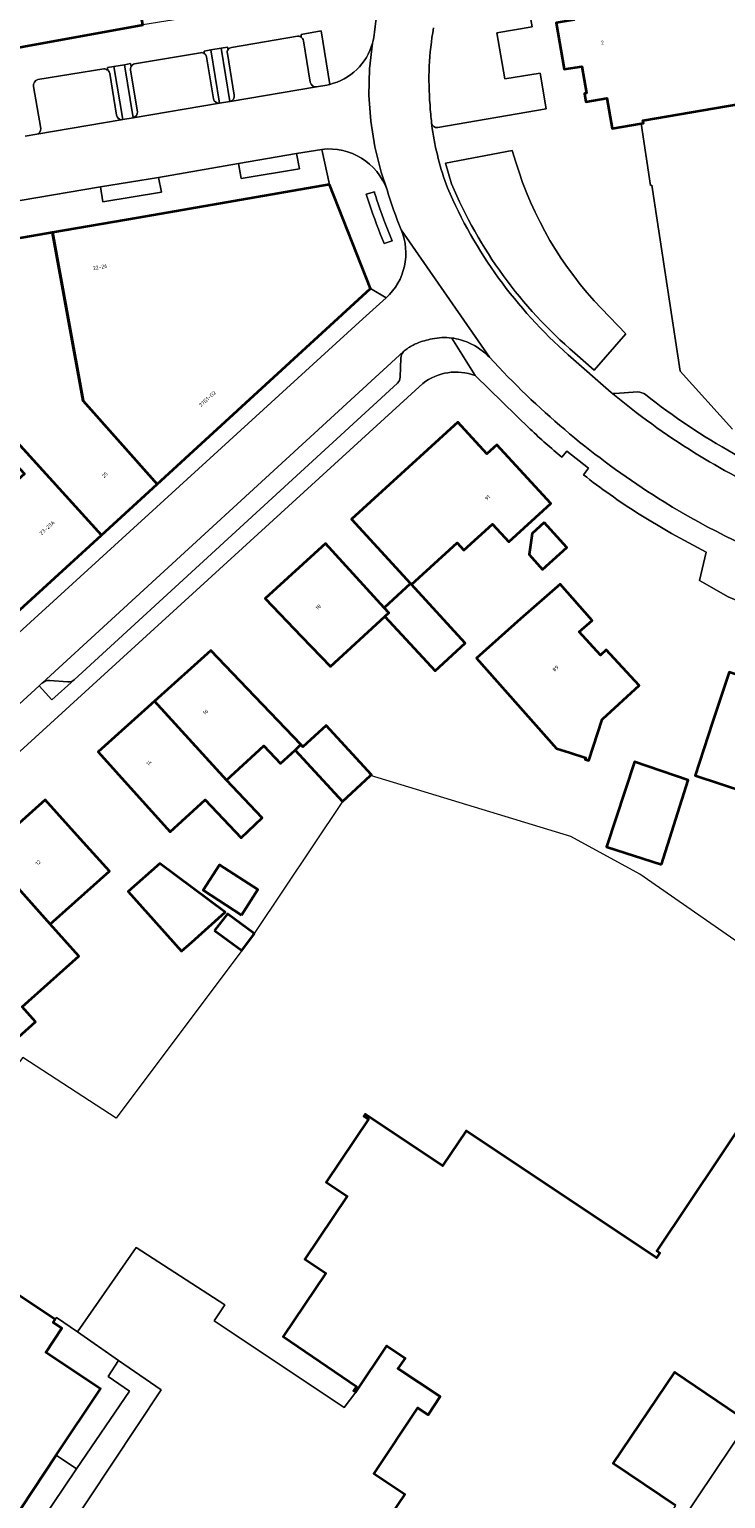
# Model space of a CAD drawing. Header units: metres. Extents: x 197700 to 204338, y 317132 to 325229.
# Tile 338 of 656: x 199942 to 200008, y 319848 to 319987. Entities that reach past the tile are written whole.
import ezdxf
from ezdxf.enums import TextEntityAlignment as Align

# ---------------------------------------------------------------- set-up
doc = ezdxf.new("R2010")
doc.units = ezdxf.units.M
for name, color, linetype, lineweight in [('B-WE-GR-BEPLANTING_CULTUUR_BODEMBEDEKKER-GV', 90, 'Continuous', 18), ('B-WE-GR-BEPLANTING_CULTUUR_HEESTERS-GV', 90, 'Continuous', 18), ('B-WE-IE-TERREINAFSCHEIDING_KUNSTMATIG_HEKWERK-G', 20, 'IE-TERREINAFSCHEIDING-KUNSTMATIG', 18), ('B-WE-OG-BEBOUWING-GV', 7, 'Continuous', 35), ('B-WE-OG-BEBOUWING-T18', 10, 'Continuous', 18), ('B-WE-OG-TERREIN_ERF-GV', 7, 'Continuous', 18), ('B-WE-VH-VERHARDING_OPEN-GV', 252, 'Continuous', 18), ('B-WE-VH-VERHARDING_STRAATBAKSTEEN-GV', 252, 'Continuous', 18), ('B-WE-VH-VERHARDING_TEGEL-GV', 252, 'Continuous', 18)]:
    doc.layers.add(name, color=color, linetype=linetype, lineweight=lineweight)
doc.styles.add('NLCS-ISO-M200-T18', font='NLCS-ISO.ttf', dxfattribs={"height": 0.36})
doc.linetypes.add('IE-TERREINAFSCHEIDING-KUNSTMATIG', pattern='A,4,[82,NLCS.SHX,S=0.75,R=90,X=0,Y=0],4,-2', length=10)

msp = doc.modelspace()

# ---------------------------------------------------------------- linework, layer by layer
at = {"layer": 'B-WE-GR-BEPLANTING_CULTUUR_BODEMBEDEKKER-GV'}
for points in [[(199943.524, 319925.223), (199943.478, 319925.183), (199943.434, 319925.14), (199943.187, 319924.914), (199944.398, 319923.594), (199946.511, 319925.504)], [(199945.935, 319925.319), (199944.179, 319925.439)]]:
    msp.add_lwpolyline(points, dxfattribs=at)
for points in [[(199944.179, 319925.439, 0.1820141), (199943.524, 319925.223)], [(199946.511, 319925.504, -0.2054773), (199945.935, 319925.319)]]:
    msp.add_lwpolyline(points, format="xyb", dxfattribs=at)
at = {"layer": 'B-WE-GR-BEPLANTING_CULTUUR_HEESTERS-GV'}
for points in [[(199969.515, 319981.814), (199970.499, 319981.992), (199970.638, 319982.02), (199970.774, 319982.051), (199969.959, 319987.136), (199968.067, 319986.773), (199968.054, 319986.547)], [(199968.276, 319986.201), (199968.935, 319982.261)], [(199975.032, 319971.753), (199975.012, 319971.84), (199974.237, 319971.61)], [(199975.575, 319967.847), (199975.95, 319966.928), (199976.708, 319967.179), (199976.023, 319968.945)]]:
    msp.add_lwpolyline(points, dxfattribs=at)
for points in [[(199968.054, 319986.547, -0.2078344), (199968.276, 319986.201)], [(199968.935, 319982.261, 0.4004158), (199969.515, 319981.814)], [(199974.237, 319971.61, 0.0168604), (199975.575, 319967.847)], [(199976.023, 319968.945, -0.0154055), (199975.032, 319971.753)]]:
    msp.add_lwpolyline(points, format="xyb", dxfattribs=at)
for points in [[(199960.468, 319985.487), (199959.485, 319985.322), (199960.332, 319980.27), (199961.302, 319980.421)], [(199951.296, 319983.92), (199950.279, 319983.747), (199951.127, 319978.703), (199952.119, 319978.872)], [(199962.109, 319974.53), (199962.372, 319973.113), (199967.898, 319974.033), (199967.638, 319975.472)], [(199949.029, 319972.324), (199949.246, 319970.881), (199954.798, 319971.821), (199954.531, 319973.217)]]:
    msp.add_lwpolyline(points, close=True, dxfattribs=at)
at = {"layer": 'B-WE-IE-TERREINAFSCHEIDING_KUNSTMATIG_HEKWERK-G'}
for points in [[(200041.704, 319823.036), (200060.496, 319849.412), (200049.758, 319864.27), (200053.177, 319869.595), (200023.016, 319891.19), (200000.223, 319907.052), (199993.666, 319910.631), (199974.643, 319916.404)], [(199971.981, 319913.957), (199963.61, 319901.395)], [(199962.423, 319899.784), (199950.517, 319883.861), (199941.641, 319889.642), (199920.176, 319862.091), (199918.337, 319859.774)]]:
    msp.add_lwpolyline(points, dxfattribs=at)
at = {"layer": 'B-WE-OG-BEBOUWING-GV'}
for points in [[(199918.667, 320003.388), (199918.575, 320003.096), (199917.73, 320000.406), (199912.96, 320001.903), (199906.584, 319981.578), (199908.175, 319979.533), (199953.056, 319987.714), (199950.671, 320000.747), (199950.231, 320000.666), (199924.25, 319995.941), (199924.083, 319997.281), (199924.685, 319997.405), (199925.807, 320001.272), (199920.832, 320002.96), (199920.771, 320002.758)], [(199954.39, 319944.069), (199974.648, 319962.655), (199970.763, 319972.556), (199952.609, 319969.389), (199944.462, 319967.977), (199947.374, 319952.001)], [(199944.462, 319967.977), (199936.619, 319966.618), (199938.664, 319955.194), (199939.426, 319950.649), (199938.912, 319950.473), (199949.113, 319939.227), (199954.39, 319944.069), (199947.374, 319952.001)], [(199941.012, 319931.832), (199943.579, 319934.176), (199949.113, 319939.227), (199938.912, 319950.473), (199935.559, 319949.141), (199938.781, 319945.638), (199940.133, 319946.88), (199941.808, 319945.06), (199940.456, 319943.818), (199938.097, 319941.648), (199932.34, 319947.904), (199931.811, 319947.813), (199927.762, 319946.205), (199927.942, 319946.067), (199934.983, 319938.356), (199934.934, 319938.311)], [(199978.443, 319934.659), (199978.544, 319934.549), (199982.877, 319938.514), (199983.521, 319937.81), (199986.232, 319940.291), (199987.779, 319938.601), (199991.757, 319942.24), (199986.649, 319947.825), (199985.694, 319946.949), (199982.933, 319949.984), (199972.857, 319940.763)], [(199991.127, 319940.435), (199989.982, 319939.399), (199989.702, 319937.408), (199990.983, 319935.991), (199993.273, 319938.062)], [(199975.939, 319932.352), (199970.381, 319938.449), (199964.66, 319933.234), (199968.112, 319929.617), (199970.847, 319926.752), (199976.017, 319931.516), (199976.391, 319931.857)], [(199975.939, 319932.352), (199976.391, 319931.857), (199976.017, 319931.516), (199980.78, 319926.347), (199983.648, 319928.972), (199978.544, 319934.549), (199978.443, 319934.659)], [(199996.692, 319921.801), (200000.139, 319924.967), (199997.023, 319928.359), (199996.463, 319927.845), (199994.466, 319930.053), (199995.695, 319931.14), (199992.641, 319934.594), (199988.895, 319931.282), (199984.695, 319927.569), (199992.285, 319918.985), (199993.542, 319918.585), (199995.08, 319918.096), (199995.03, 319917.94), (199995.383, 319917.827), (199996.627, 319921.741)], [(199962.963, 319924.657), (199959.488, 319928.298), (199954.135, 319923.466), (199960.978, 319915.971), (199964.535, 319919.24), (199966.094, 319917.544), (199967.498, 319918.835), (199968.033, 319919.345)], [(200021.349, 319913.91), (200022.553, 319917.585), (200024.111, 319922.343), (200013.469, 319925.83), (200013.118, 319924.75), (200008.69, 319926.216), (200007.119, 319921.469), (200005.449, 319916.423), (200012.764, 319914.013), (200013.574, 319916.472)], [(199954.135, 319923.466), (199948.797, 319918.647), (199952.147, 319914.936), (199955.64, 319911.066), (199958.942, 319914.1), (199962.364, 319910.49), (199964.37, 319912.392), (199960.978, 319915.971)], [(199971.981, 319913.957), (199974.643, 319916.404), (199974.73, 319916.484), (199970.442, 319921.15), (199968.241, 319919.127), (199968.033, 319919.345), (199967.498, 319918.835)], [(200002.252, 319907.975), (200004.801, 319915.986), (199999.693, 319917.712), (199997.043, 319909.631)], [(199947.105, 319910.388), (199943.764, 319914.107), (199938.179, 319909.089), (199944.24, 319902.293), (199949.867, 319907.314)], [(199937.423, 319893.931), (199939.056, 319892.194), (199940.331, 319890.755), (199942.866, 319893.017), (199941.591, 319894.456), (199946.959, 319899.247), (199944.24, 319902.293), (199938.179, 319909.089), (199932.524, 319904.007), (199936.38, 319899.715), (199934.082, 319897.65)], [(199957.685, 319900.591), (199960.867, 319903.431), (199954.638, 319908.055), (199951.656, 319905.393), (199956.715, 319899.726)], [(199962.397, 319903.162), (199963.96, 319905.58), (199960.326, 319907.929), (199958.763, 319905.511)], [(199959.851, 319901.687), (199962.423, 319899.784), (199963.531, 319901.277), (199963.61, 319901.395), (199961.073, 319903.272)], [(199944.715, 319864.747), (199934.118, 319871.824), (199928.105, 319862.821), (199924.774, 319865.047), (199920.106, 319858.159), (199917.301, 319854.02), (199920.867, 319851.603), (199922.249, 319853.693), (199930.233, 319848.31), (199928.075, 319845.11), (199936.509, 319839.422), (199939.305, 319843.567), (199944.83, 319851.867), (199949.013, 319858.151), (199943.829, 319861.613), (199945.368, 319863.918), (199944.533, 319864.475)]]:
    msp.add_lwpolyline(points, close=True, dxfattribs=at)
for points in [[(200012.394, 320003.905), (200005.582, 320002.732), (200006.608, 319996.729), (199997.936, 319995.064), (199997.67, 319995.013), (199997.624, 319995.254), (199994.658, 319994.741), (199995.176, 319991.863), (199993.186, 319991.522), (199993.321, 319990.738), (199993.536, 319990.764), (199993.964, 319988.195), (199992.281, 319987.908), (199993.03, 319983.483), (199994.719, 319983.754), (199995.161, 319981.213), (199994.964, 319981.18), (199995.098, 319980.385), (199997.077, 319980.727), (199997.576, 319977.855), (200000.331, 319978.322), (200000.544, 319978.358), (200000.501, 319978.614), (200015.267, 319981.155)], [(200010.766, 319884.661), (200001.834, 319871.277), (200002.122, 319871.085), (200001.806, 319870.611), (199983.72, 319882.681), (199981.486, 319879.335), (199974.135, 319884.24), (199974.021, 319884.073), (199974.461, 319883.77), (199970.433, 319877.78), (199972.44, 319876.448), (199968.406, 319870.475), (199970.408, 319869.142), (199966.374, 319863.131), (199973.312, 319858.389), (199973.026, 319857.965), (199973.271, 319857.834), (199976.184, 319862.232), (199977.925, 319861.081), (199977.256, 319860.086), (199981.266, 319857.422), (199980.112, 319855.684), (199979.109, 319856.35), (199974.963, 319850.109), (199977.91, 319848.154), (199972.89, 319840.736)], [(200003.586, 319847.075), (199997.664, 319851.08), (200003.529, 319859.752), (200010.499, 319855.038)]]:
    msp.add_lwpolyline(points, dxfattribs=at)
at = {"layer": 'B-WE-OG-TERREIN_ERF-GV'}
for points in [[(200015.267, 319981.155), (200000.501, 319978.614), (200000.544, 319978.358), (200000.331, 319978.322), (200001.209, 319972.454), (200001.363, 319972.474), (200004.042, 319954.83), (200008.995, 319949.312)], [(199989.808, 319949.304), (199984.57, 319954.399)], [(199979.618, 319953.656), (199899.449, 319880.425), (199898.936, 319879.758), (199898.703, 319878.95), (199895.957, 319859.478)], [(199994.853, 319944.975), (199995.343, 319945.61), (199993.297, 319947.227), (199992.796, 319946.641)], [(200041.21, 319923.847), (200028.741, 319926.891), (200017.89, 319929.776), (200013.185, 319931.441), (200008.585, 319933.373), (200005.88, 319934.933), (200006.509, 319937.614), (200003.204, 319939.383), (200000, 319941.327)], [(199934.118, 319871.824), (199944.715, 319864.747), (199944.843, 319864.938), (199946.831, 319863.578), (199952.418, 319871.586), (199960.833, 319866.146), (199959.816, 319864.628), (199972.161, 319856.383), (199973.271, 319857.834), (199973.026, 319857.965), (199973.312, 319858.389), (199966.374, 319863.131), (199970.408, 319869.142), (199968.406, 319870.475), (199972.44, 319876.448), (199970.433, 319877.78), (199974.461, 319883.77), (199974.021, 319884.073), (199974.135, 319884.24), (199981.486, 319879.335), (199983.72, 319882.681), (200001.806, 319870.611), (200002.122, 319871.085), (200001.834, 319871.277), (200010.766, 319884.661)], [(199943.345, 319845.533), (199946.758, 319850.557), (199944.83, 319851.867), (199939.305, 319843.567)]]:
    msp.add_lwpolyline(points, dxfattribs=at)
for points in [[(199984.57, 319954.399, 0.2583417), (199979.618, 319953.656)], [(199992.796, 319946.641, -0.0142966), (199989.808, 319949.304)], [(200000, 319941.327, -0.0225339), (199994.853, 319944.975)]]:
    msp.add_lwpolyline(points, format="xyb", dxfattribs=at)
for points in [[(199968.112, 319929.617), (199964.66, 319933.234), (199970.381, 319938.449), (199975.939, 319932.352), (199978.443, 319934.659), (199972.857, 319940.763), (199982.933, 319949.984), (199985.694, 319946.949), (199986.649, 319947.825), (199991.757, 319942.24), (199987.779, 319938.601), (199986.232, 319940.291), (199983.521, 319937.81), (199982.877, 319938.514), (199978.544, 319934.549), (199983.648, 319928.972), (199980.78, 319926.347), (199976.017, 319931.516), (199970.847, 319926.752)], [(199991.127, 319940.435), (199993.273, 319938.062), (199990.983, 319935.991), (199989.702, 319937.408), (199989.982, 319939.399)], [(199988.895, 319931.282), (199992.641, 319934.594), (199995.695, 319931.14), (199994.466, 319930.053), (199996.463, 319927.845), (199997.023, 319928.359), (200000.139, 319924.967), (199996.692, 319921.801), (199996.627, 319921.741), (199995.383, 319917.827), (199995.03, 319917.94), (199995.08, 319918.096), (199993.542, 319918.585), (199992.285, 319918.985), (199984.695, 319927.569)], [(199954.135, 319923.466), (199959.488, 319928.298), (199962.963, 319924.657), (199968.033, 319919.345), (199968.241, 319919.127), (199970.442, 319921.15), (199974.73, 319916.484), (199974.643, 319916.404), (199971.981, 319913.957), (199967.498, 319918.835), (199966.094, 319917.544), (199964.535, 319919.24), (199960.978, 319915.971), (199964.37, 319912.392), (199962.364, 319910.49), (199958.942, 319914.1), (199955.64, 319911.066), (199952.147, 319914.936), (199948.797, 319918.647)], [(200022.553, 319917.585), (200021.349, 319913.91), (200013.574, 319916.472), (200012.764, 319914.013), (200005.449, 319916.423), (200007.119, 319921.469), (200008.69, 319926.216), (200013.118, 319924.75), (200013.469, 319925.83), (200024.111, 319922.343)], [(200004.801, 319915.986), (200002.252, 319907.975), (199997.043, 319909.631), (199999.693, 319917.712)], [(199944.24, 319902.293), (199946.959, 319899.247), (199941.591, 319894.456), (199942.866, 319893.017), (199940.331, 319890.755), (199939.056, 319892.194), (199937.423, 319893.931), (199934.082, 319897.65), (199936.38, 319899.715), (199932.524, 319904.007), (199938.179, 319909.089), (199943.764, 319914.107), (199947.105, 319910.388), (199949.867, 319907.314)], [(199957.685, 319900.591), (199956.715, 319899.726), (199951.656, 319905.393), (199954.638, 319908.055), (199960.867, 319903.431)], [(199962.397, 319903.162), (199958.763, 319905.511), (199960.326, 319907.929), (199963.96, 319905.58)], [(199962.423, 319899.784), (199959.851, 319901.687), (199961.073, 319903.272), (199963.61, 319901.395), (199963.531, 319901.277)], [(200001.343, 319843.758), (200002.476, 319843.087), (200010.499, 319855.038), (200003.529, 319859.752), (199997.664, 319851.08), (200003.586, 319847.075)]]:
    msp.add_lwpolyline(points, close=True, dxfattribs=at)
at = {"layer": 'B-WE-VH-VERHARDING_OPEN-GV'}
for points in [[(199981.028, 319977.953), (199991.323, 319979.733), (199990.738, 319983.115), (199987.387, 319982.578), (199986.632, 319986.945), (199989.978, 319987.515), (199989.462, 319990.501), (199989.398, 319990.873), (199981.248, 319989.476)], [(199972.89, 319840.736), (199977.91, 319848.154), (199974.963, 319850.109), (199979.109, 319856.35), (199980.112, 319855.684), (199981.266, 319857.422), (199977.256, 319860.086), (199977.925, 319861.081), (199976.184, 319862.232), (199973.271, 319857.834), (199972.161, 319856.383), (199959.816, 319864.628), (199960.833, 319866.146), (199952.418, 319871.586), (199946.831, 319863.578), (199950.739, 319860.865), (199954.776, 319858.062), (199945.551, 319844.133)], [(200010.499, 319855.038), (200002.476, 319843.087), (200001.343, 319843.758), (199994.023, 319832.936), (199996.287, 319831.372), (199994.582, 319828.972), (199990.286, 319831.764), (199988.226, 319828.746), (199990.245, 319827.33), (199987.703, 319823.377), (199988.884, 319822.582), (199989.329, 319817.258), (199989.792, 319817.308), (199998.967, 319818.296), (199998.875, 319819.513), (200014.422, 319821.07)]]:
    msp.add_lwpolyline(points, dxfattribs=at)
for points in [[(199980.63, 319987.413, 0.0652343), (199980.295, 319980.105)], [(199980.295, 319980.105, 0.0160495), (199980.449, 319978.363)], [(199980.449, 319978.363, 0.4137358), (199981.028, 319977.953)]]:
    msp.add_lwpolyline(points, format="xyb", dxfattribs=at)
for points in [[(199950.739, 319860.865), (199946.831, 319863.578), (199944.843, 319864.938), (199944.715, 319864.747), (199944.533, 319864.475), (199945.368, 319863.918), (199943.829, 319861.613), (199949.013, 319858.151), (199944.83, 319851.867), (199946.758, 319850.557), (199951.773, 319857.937), (199949.738, 319859.344)], [(199945.551, 319844.133), (199954.776, 319858.062), (199950.739, 319860.865), (199949.738, 319859.344), (199951.773, 319857.937), (199946.758, 319850.557), (199943.345, 319845.533)]]:
    msp.add_lwpolyline(points, close=True, dxfattribs=at)
at = {"layer": 'B-WE-VH-VERHARDING_STRAATBAKSTEEN-GV'}
for points in [[(199975.729, 319991.149, 0.0268556), (199975.025, 319987.016)], [(199968.054, 319986.547, 0.1790101), (199967.705, 319986.631)], [(199968.276, 319986.201, 0.2078344), (199968.054, 319986.547)], [(199975.025, 319987.016, -0.0474171), (199974.84, 319985.978)], [(199980.295, 319980.105, -0.0652343), (199980.63, 319987.413)], [(199958.877, 319984.982, 0.2032609), (199958.505, 319985.06)], [(199959.077, 319984.668, 0.1981878), (199958.877, 319984.982)], [(199961.137, 319985.374, 0.2290336), (199961.062, 319984.976)], [(199961.455, 319985.559, 0.2046561), (199961.137, 319985.374)], [(199974.84, 319985.978, -0.272388), (199970.774, 319982.051)], [(199949.715, 319983.389, 0.194336), (199949.334, 319983.517)], [(199951.94, 319983.753, 0.1787185), (199951.881, 319983.401)], [(199952.254, 319983.997, 0.1971771), (199951.94, 319983.753)], [(199943.069, 319982.51, 0.3943772), (199942.674, 319981.858)], [(199949.897, 319983.082, 0.1696278), (199949.715, 319983.389)], [(199969.515, 319981.814, -0.4004158), (199968.935, 319982.261)], [(199960.332, 319980.27, -0.3986386), (199959.746, 319980.68)], [(199961.721, 319981.021, -0.3878645), (199961.341, 319980.427)], [(199952.535, 319979.457, -0.3480127), (199952.119, 319978.872)], [(199980.449, 319978.363, -0.0160495), (199980.295, 319980.105)], [(199950.998, 319978.681, -0.3288929), (199950.547, 319979.13)], [(199943.353, 319977.865, -0.3724523), (199942.984, 319977.31)], [(199981.951, 319972.229, -0.0548768), (199980.515, 319977.865)], [(199976.216, 319972.044, 0.3485663), (199970.034, 319975.88)], [(199970.034, 319975.88, -0.3485663), (199976.216, 319972.044)], [(199975.575, 319967.847, -0.0168604), (199974.237, 319971.61)], [(199975.032, 319971.753, 0.0154055), (199976.023, 319968.945)], [(199977.554, 319968.235, -0.0257758), (199976.216, 319972.044)], [(199976.216, 319972.044, 0.0257758), (199977.554, 319968.235)], [(199993.423, 319956.367, -0.1113352), (199981.951, 319972.229)], [(199976.136, 319961.787, 0.3184281), (199977.554, 319968.235)], [(199977.554, 319968.235, -0.3184281), (199976.136, 319961.787)], [(199978.122, 319956.944, -0.04498), (199979.046, 319957.455)], [(199979.046, 319957.455, 0.04498), (199978.122, 319956.944)], [(199979.046, 319957.455, -0.0542062), (199980.508, 319957.882)], [(199980.508, 319957.882, 0.0542062), (199979.046, 319957.455)], [(199980.508, 319957.882, -0.0832714), (199982.358, 319957.964)], [(199982.358, 319957.964, 0.0832714), (199980.508, 319957.882)], [(199982.358, 319957.964, -0.07123), (199983.972, 319957.513)], [(199983.972, 319957.513, 0.07123), (199982.358, 319957.964)], [(199983.972, 319957.513, -0.0896197), (199985.931, 319956.14)], [(199985.931, 319956.14, 0.0896197), (199983.972, 319957.513)], [(199977.521, 319956.04, -0.1901825), (199977.795, 319956.673)], [(199977.795, 319956.673, 0.1901825), (199977.521, 319956.04)], [(199977.214, 319953.682, 0.2045443), (199977.451, 319954.251)], [(199977.451, 319954.251, -0.2045443), (199977.214, 319953.682)], [(199979.618, 319953.656, -0.2583417), (199984.57, 319954.399)], [(200002.509, 319942.404, -0.0632764), (199987.264, 319954.734)], [(199987.264, 319954.734, 0.0632764), (200002.509, 319942.404)], [(200005.396, 319947.074, -0.0339152), (199997.476, 319952.792)], [(199997.85, 319952.679, -0.1711161), (199997.476, 319952.792)], [(199997.476, 319952.792, 0.0339152), (200005.396, 319947.074)], [(200000.752, 319952.584, 0.1397314), (200000.033, 319952.845)], [(200018.227, 319942.785, -0.0797493), (200000.752, 319952.584)], [(199989.808, 319949.304, 0.0142966), (199992.796, 319946.641)], [(200021.45, 319939.806, -0.0664902), (200005.396, 319947.074)], [(200005.396, 319947.074, 0.0664902), (200021.45, 319939.806)], [(199994.853, 319944.975, 0.0225339), (200000, 319941.327)], [(200016.115, 319935.83, -0.0526789), (200002.509, 319942.404)], [(200002.509, 319942.404, 0.0526789), (200016.115, 319935.83)], [(199943.524, 319925.223, -0.1820141), (199944.179, 319925.439)], [(199945.935, 319925.319, 0.2054773), (199946.511, 319925.504)]]:
    msp.add_lwpolyline(points, format="xyb", dxfattribs=at)
for points in [[(199967.705, 319986.631), (199961.455, 319985.559)], [(199958.505, 319985.06), (199952.254, 319983.997)], [(199961.062, 319984.976), (199961.721, 319981.021)], [(199968.935, 319982.261), (199968.276, 319986.201)], [(199976.216, 319972.044), (199975.656, 319973.723), (199975.054, 319976.125), (199974.67, 319978.571), (199974.505, 319981.042), (199974.562, 319983.517), (199974.84, 319985.978)], [(199974.84, 319985.978), (199974.562, 319983.517), (199974.505, 319981.042), (199974.67, 319978.571), (199975.054, 319976.125), (199975.656, 319973.723), (199976.216, 319972.044)], [(199949.334, 319983.517), (199943.069, 319982.51)], [(199959.746, 319980.68), (199959.077, 319984.668)], [(199950.547, 319979.13), (199949.897, 319983.082)], [(199951.881, 319983.401), (199952.535, 319979.457)], [(199970.774, 319982.051), (199970.638, 319982.02), (199970.499, 319981.992), (199969.515, 319981.814), (199961.341, 319980.427), (199961.302, 319980.421), (199960.332, 319980.27), (199952.119, 319978.872), (199951.127, 319978.703), (199950.998, 319978.681), (199942.984, 319977.31), (199941.888, 319977.12)], [(199942.674, 319981.858), (199943.353, 319977.865)], [(199961.341, 319980.427), (199969.515, 319981.814)], [(199952.119, 319978.872), (199960.332, 319980.27)], [(199942.984, 319977.31), (199950.998, 319978.681)], [(199980.515, 319977.865), (199980.481, 319978.114), (199980.449, 319978.363)], [(199917.718, 319966.992), (199922.982, 319967.877), (199927.509, 319968.649), (199935.861, 319970.08), (199941.394, 319971.009), (199949.029, 319972.324), (199954.531, 319973.217), (199962.109, 319974.53), (199967.638, 319975.472), (199970.034, 319975.88)], [(199970.034, 319975.88), (199970.763, 319972.556), (199974.648, 319962.655), (199976.136, 319961.787)], [(199974.237, 319971.61), (199975.012, 319971.84), (199975.032, 319971.753)], [(199976.023, 319968.945), (199976.708, 319967.179), (199975.95, 319966.928), (199975.575, 319967.847)], [(199985.931, 319956.14), (199977.554, 319968.235)], [(199977.554, 319968.235), (199985.931, 319956.14), (199987.264, 319954.734)], [(199895.202, 319887.921), (199973.916, 319959.773), (199976.136, 319961.787), (199974.648, 319962.655), (199954.39, 319944.069), (199949.113, 319939.227), (199943.579, 319934.176), (199941.012, 319931.832)], [(199976.136, 319961.787), (199973.916, 319959.773), (199895.202, 319887.921)], [(199984.57, 319954.399), (199982.358, 319957.964)], [(199982.358, 319957.964), (199984.57, 319954.399), (199989.808, 319949.304)], [(199901.094, 319886.499), (199901.099, 319886.504), (199937.595, 319919.808), (199937.895, 319920.082), (199943.187, 319924.914), (199943.434, 319925.14), (199943.478, 319925.183), (199943.524, 319925.223), (199977.795, 319956.673), (199977.824, 319956.701), (199977.857, 319956.73), (199978.122, 319956.944)], [(199977.795, 319956.673), (199943.524, 319925.223)], [(199977.451, 319954.251), (199977.521, 319956.04)], [(199977.521, 319956.04), (199977.451, 319954.251)], [(199978.122, 319956.944), (199977.857, 319956.73), (199977.824, 319956.701), (199977.795, 319956.673)], [(199987.264, 319954.734), (199985.931, 319956.14)], [(199997.476, 319952.792), (199993.423, 319956.367)], [(199895.957, 319859.478), (199898.703, 319878.95), (199898.936, 319879.758), (199899.449, 319880.425), (199979.618, 319953.656)], [(199977.214, 319953.682), (199946.511, 319925.504), (199944.398, 319923.594), (199943.187, 319924.914), (199937.895, 319920.082), (199939.101, 319918.739), (199936.946, 319916.774), (199902.687, 319885.527), (199899.016, 319882.17), (199897.856, 319883.38)], [(199946.511, 319925.504), (199977.214, 319953.682)], [(200000.033, 319952.845), (199997.85, 319952.679)], [(199992.796, 319946.641), (199993.297, 319947.227), (199995.343, 319945.61), (199994.853, 319944.975)], [(200000, 319941.327), (200003.204, 319939.383), (200006.509, 319937.614), (200005.88, 319934.933), (200008.585, 319933.373), (200013.185, 319931.441), (200017.89, 319929.776), (200028.741, 319926.891), (200041.21, 319923.847)], [(199944.179, 319925.439), (199945.935, 319925.319)]]:
    msp.add_lwpolyline(points, dxfattribs=at)
at = {"layer": 'B-WE-VH-VERHARDING_TEGEL-GV'}
for points in [[(199975.729, 319991.149), (199972.381, 319990.921), (199971.505, 319990.824), (199969.012, 319990.247), (199962.561, 319989.223), (199953.056, 319987.714), (199908.175, 319979.533), (199902.467, 319979.211)], [(200008.995, 319949.312), (200004.042, 319954.83), (200001.363, 319972.474), (200001.209, 319972.454), (200000.331, 319978.322), (199997.576, 319977.855), (199997.077, 319980.727), (199995.098, 319980.385), (199994.964, 319981.18), (199995.161, 319981.213), (199994.719, 319983.754), (199993.03, 319983.483), (199992.281, 319987.908), (199993.964, 319988.195), (199993.536, 319990.764), (199993.321, 319990.738), (199989.462, 319990.501), (199989.978, 319987.515), (199986.632, 319986.945), (199987.387, 319982.578), (199990.738, 319983.115), (199991.323, 319979.733), (199981.028, 319977.953)], [(199961.455, 319985.559), (199967.705, 319986.631)], [(199968.054, 319986.547), (199968.067, 319986.773), (199969.959, 319987.136), (199970.774, 319982.051)], [(199952.254, 319983.997), (199958.505, 319985.06)], [(199958.877, 319984.982), (199958.871, 319985.218), (199959.485, 319985.322), (199960.468, 319985.487), (199961.083, 319985.591), (199961.137, 319985.374)], [(199960.332, 319980.27), (199959.485, 319985.322), (199958.871, 319985.218), (199958.877, 319984.982)], [(199961.137, 319985.374), (199961.083, 319985.591), (199960.468, 319985.487), (199961.302, 319980.421), (199961.341, 319980.427)], [(199961.721, 319981.021), (199961.062, 319984.976)], [(199943.069, 319982.51), (199949.334, 319983.517)], [(199949.715, 319983.389), (199949.694, 319983.647), (199950.279, 319983.747), (199951.296, 319983.92), (199951.88, 319984.019), (199951.94, 319983.753)], [(199950.998, 319978.681), (199951.127, 319978.703), (199950.279, 319983.747), (199949.694, 319983.647), (199949.715, 319983.389)], [(199951.94, 319983.753), (199951.88, 319984.019), (199951.296, 319983.92), (199952.119, 319978.872)], [(199959.077, 319984.668), (199959.746, 319980.68)], [(199949.897, 319983.082), (199950.547, 319979.13)], [(199952.535, 319979.457), (199951.881, 319983.401)], [(199943.353, 319977.865), (199942.674, 319981.858)], [(199980.449, 319978.363), (199980.481, 319978.114), (199980.515, 319977.865)], [(199941.888, 319977.12), (199942.984, 319977.31)], [(199936.619, 319966.618), (199944.462, 319967.977), (199952.609, 319969.389), (199970.763, 319972.556), (199970.034, 319975.88), (199967.638, 319975.472), (199967.898, 319974.033), (199962.372, 319973.113), (199962.109, 319974.53), (199954.531, 319973.217), (199954.798, 319971.821), (199949.246, 319970.881), (199949.029, 319972.324), (199941.394, 319971.009)], [(199982.345, 319972.614), (199981.772, 319974.556), (199988.107, 319975.774), (199988.438, 319974.675)], [(199988.438, 319974.675), (199988.107, 319975.774), (199981.772, 319974.556), (199982.345, 319972.614)], [(199996.578, 319960.758), (199998.888, 319958.358), (199995.879, 319954.898), (199994.035, 319956.534)], [(199994.035, 319956.534), (199995.879, 319954.898), (199998.888, 319958.358), (199996.578, 319960.758)], [(199993.423, 319956.367), (199997.476, 319952.792)], [(199997.85, 319952.679), (200000.033, 319952.845)]]:
    msp.add_lwpolyline(points, dxfattribs=at)
for points in [[(199975.025, 319987.016, -0.0268556), (199975.729, 319991.149)], [(199967.705, 319986.631, -0.1790101), (199968.054, 319986.547)], [(199974.84, 319985.978, 0.0474171), (199975.025, 319987.016)], [(199958.505, 319985.06, -0.2032609), (199958.877, 319984.982)], [(199958.877, 319984.982, -0.1981878), (199959.077, 319984.668)], [(199961.062, 319984.976, -0.2290336), (199961.137, 319985.374)], [(199961.137, 319985.374, -0.2046561), (199961.455, 319985.559)], [(199970.774, 319982.051, 0.272388), (199974.84, 319985.978)], [(199949.334, 319983.517, -0.194336), (199949.715, 319983.389)], [(199951.881, 319983.401, -0.1787185), (199951.94, 319983.753)], [(199951.94, 319983.753, -0.1971771), (199952.254, 319983.997)], [(199942.674, 319981.858, -0.3943772), (199943.069, 319982.51)], [(199949.715, 319983.389, -0.1696278), (199949.897, 319983.082)], [(199959.746, 319980.68, 0.3986386), (199960.332, 319980.27)], [(199961.341, 319980.427, 0.3878645), (199961.721, 319981.021)], [(199952.119, 319978.872, 0.3480127), (199952.535, 319979.457)], [(199950.547, 319979.13, 0.3288929), (199950.998, 319978.681)], [(199981.028, 319977.953, -0.4137358), (199980.449, 319978.363)], [(199942.984, 319977.31, 0.3724523), (199943.353, 319977.865)], [(199980.515, 319977.865, 0.0548768), (199981.951, 319972.229)], [(199988.438, 319974.675, 0.1190667), (199996.578, 319960.758)], [(199996.578, 319960.758, -0.1190667), (199988.438, 319974.675)], [(199994.035, 319956.534, -0.1174556), (199982.345, 319972.614)], [(199982.345, 319972.614, 0.1174556), (199994.035, 319956.534)], [(199981.951, 319972.229, 0.1113352), (199993.423, 319956.367)], [(199997.476, 319952.792, 0.1711161), (199997.85, 319952.679)], [(200000.033, 319952.845, -0.1397314), (200000.752, 319952.584)], [(200000.752, 319952.584, 0.0797493), (200018.227, 319942.785)]]:
    msp.add_lwpolyline(points, format="xyb", dxfattribs=at)

# ---------------------------------------------------------------- texts
at = {"layer": 'B-WE-OG-BEBOUWING-T18', "style": 'NLCS-ISO-M200-T18'}
for s, rotation, p in [('2', 9.6, (199996.657, 319986.023)), ('22-26', 9.8, (199948.985, 319964.701)), ('27G1-G2', 42.5, (199959.168, 319952.194)), ('25', 42.5, (199949.447, 319944.962)), ('91', 42.3, (199985.757, 319942.788)), ('23-23A', 42.3, (199943.961, 319939.94)), ('18', 42.3, (199969.695, 319932.411)), ('89', 42.1, (199992.214, 319926.579)), ('16', 42, (199958.978, 319922.449)), ('14', 42, (199953.628, 319917.619)), ('12', 41.9, (199943.103, 319908.136))]:
    msp.add_text(s, height=0.36, rotation=rotation, dxfattribs=at).set_placement(p, align=Align.MIDDLE)

doc.saveas('drawing.dxf')
